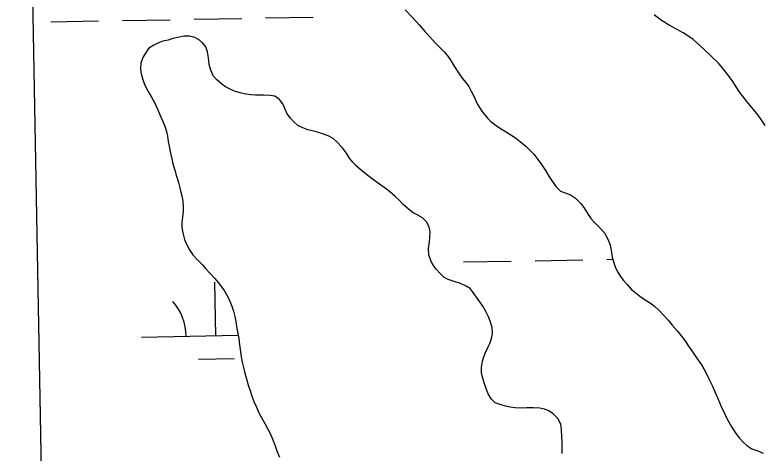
# Model space of a CAD drawing. Extents: x 3925854 to 3964121, y 224593 to 250589.
# Drawn here: x 3930089 to 3930591, y 230485 to 230779 of the extents above; entities that cross this region are included whole.
import ezdxf

# ---------------------------------------------------------------- set-up
doc = ezdxf.new("R2010")
doc.units = 0
doc.layers.add('V-GRID-FRAM', color=7, linetype='Continuous')
doc.layers.add('V-WETL-SWMP', color=7, linetype='Continuous')

msp = doc.modelspace()

# ---------------------------------------------------------------- linework, layer by layer
at = {"layer": 'V-GRID-FRAM'}
msp.add_lwpolyline([(3929791.517, 248207.597), (3961703.892, 248787.859), (3962042.387, 230608.264), (3930114.146, 230027.713), (3929791.517, 248207.597)], dxfattribs=at)
at = {"layer": 'V-WETL-SWMP'}
for p, q in [((3930114.146, 230027.713), (3930096.526, 231020.579)), ((3930350.298, 230782.018), (3930355.008, 230777.209)), ((3930256.656, 230776.657), (3930288.651, 230777.238)), ((3930355.008, 230777.209), (3930359.63, 230772.05)), ((3930522.256, 230774.979), (3930517.457, 230778.654)), ((3930112.68, 230774.039), (3930144.675, 230774.62)), ((3930160.672, 230774.911), (3930192.667, 230775.493)), ((3930208.664, 230775.784), (3930240.659, 230776.366)), ((3930359.63, 230772.05), (3930363.816, 230767.328)), ((3930527.405, 230771.916), (3930522.256, 230774.979)), ((3930531.856, 230769.377), (3930527.405, 230771.916)), ((3930363.816, 230767.328), (3930366.869, 230763.918)), ((3930536.83, 230766.75), (3930531.856, 230769.377)), ((3930539.884, 230764.65), (3930536.83, 230766.75)), ((3930191.208, 230761.843), (3930187.806, 230760.976)), ((3930194.524, 230762.798), (3930191.208, 230761.843)), ((3930197.751, 230763.491), (3930194.524, 230762.798)), ((3930201.938, 230764.358), (3930197.751, 230763.491)), ((3930205.688, 230764.44), (3930201.938, 230764.358)), ((3930209.262, 230763.476), (3930205.688, 230764.44)), ((3930212.225, 230761.815), (3930209.262, 230763.476)), ((3930214.664, 230759.806), (3930212.225, 230761.815)), ((3930366.869, 230763.918), (3930370.532, 230760.07)), ((3930543.462, 230762.113), (3930539.884, 230764.65)), ((3930545.817, 230760.188), (3930543.462, 230762.113)), ((3930181.699, 230758.455), (3930178.207, 230756.105)), ((3930184.404, 230759.759), (3930181.699, 230758.455)), ((3930187.806, 230760.976), (3930184.404, 230759.759)), ((3930216.579, 230757.188), (3930214.664, 230759.806)), ((3930217.709, 230753.872), (3930216.579, 230757.188)), ((3930370.532, 230760.07), (3930373.672, 230756.922)), ((3930373.672, 230756.922), (3930376.637, 230753.686)), ((3930550.441, 230755.99), (3930545.817, 230760.188)), ((3930176.023, 230753.055), (3930174.275, 230750.093)), ((3930178.207, 230756.105), (3930176.023, 230753.055)), ((3930218.314, 230749.947), (3930217.709, 230753.872)), ((3930376.637, 230753.686), (3930378.904, 230750.976)), ((3930555.936, 230750.742), (3930550.441, 230755.99)), ((3930174.275, 230750.093), (3930172.962, 230746.344)), ((3930218.918, 230745.412), (3930218.314, 230749.947)), ((3930378.904, 230750.976), (3930380.909, 230748.004)), ((3930380.909, 230748.004), (3930383.175, 230744.333)), ((3930560.472, 230746.282), (3930555.936, 230750.742)), ((3930172.962, 230746.344), (3930172.782, 230742.246)), ((3930172.782, 230742.246), (3930173.214, 230739.193)), ((3930219.786, 230742.184), (3930218.918, 230745.412)), ((3930221.612, 230737.909), (3930219.786, 230742.184)), ((3930383.175, 230744.333), (3930385.702, 230740.399)), ((3930562.826, 230743.659), (3930560.472, 230746.282)), ((3930566.401, 230739.2), (3930562.826, 230743.659)), ((3930173.214, 230739.193), (3930174.082, 230735.966)), ((3930223.963, 230735.202), (3930221.612, 230737.909)), ((3930385.702, 230740.399), (3930388.666, 230736.203)), ((3930569.627, 230734.654), (3930566.401, 230739.2)), ((3930174.082, 230735.966), (3930175.298, 230732.563)), ((3930175.298, 230732.563), (3930176.864, 230729.334)), ((3930227.273, 230732.233), (3930223.963, 230735.202)), ((3930229.886, 230730.398), (3930227.273, 230732.233)), ((3930388.666, 230736.203), (3930390.933, 230733.405)), ((3930390.933, 230733.405), (3930392.939, 230730.695)), ((3930572.329, 230730.459), (3930569.627, 230734.654)), ((3930176.864, 230729.334), (3930178.604, 230726.28)), ((3930232.849, 230728.912), (3930229.886, 230730.398)), ((3930235.9, 230727.425), (3930232.849, 230728.912)), ((3930239.561, 230726.374), (3930235.9, 230727.425)), ((3930243.484, 230725.497), (3930239.561, 230726.374)), ((3930392.939, 230730.695), (3930394.681, 230727.549)), ((3930394.681, 230727.549), (3930396.685, 230723.616)), ((3930574.769, 230726.525), (3930572.329, 230730.459)), ((3930577.298, 230723.465), (3930574.769, 230726.525)), ((3930178.604, 230726.28), (3930180.17, 230723.574)), ((3930180.17, 230723.574), (3930182.345, 230719.473)), ((3930246.71, 230725.056), (3930243.484, 230725.497)), ((3930249.849, 230724.878), (3930246.71, 230725.056)), ((3930255.169, 230724.783), (3930249.849, 230724.878)), ((3930259.791, 230724.69), (3930255.169, 230724.783)), ((3930262.842, 230724.076), (3930259.791, 230724.69)), ((3930265.979, 230721.979), (3930262.842, 230724.076)), ((3930268.155, 230719.011), (3930265.979, 230721.979)), ((3930396.685, 230723.616), (3930398.688, 230719.072)), ((3930579.652, 230720.493), (3930577.298, 230723.465)), ((3930182.345, 230719.473), (3930184.171, 230715.372)), ((3930269.633, 230715.782), (3930268.155, 230719.011)), ((3930398.688, 230719.072), (3930401.825, 230714.002)), ((3930584.099, 230715.246), (3930579.652, 230720.493)), ((3930184.171, 230715.372), (3930186.17, 230710.834)), ((3930271.111, 230712.379), (3930269.633, 230715.782)), ((3930273.287, 230709.324), (3930271.111, 230712.379)), ((3930401.825, 230714.002), (3930405.662, 230709.455)), ((3930586.889, 230711.575), (3930584.099, 230715.246)), ((3930588.807, 230709.127), (3930586.889, 230711.575)), ((3930186.17, 230710.834), (3930187.996, 230706.646)), ((3930187.996, 230706.646), (3930189.3, 230703.33)), ((3930275.377, 230707.054), (3930273.287, 230709.324)), ((3930278.339, 230704.521), (3930275.377, 230707.054)), ((3930405.662, 230709.455), (3930407.755, 230707.269)), ((3930407.755, 230707.269), (3930411.332, 230704.557)), ((3930591.945, 230704.406), (3930588.807, 230709.127)), ((3930189.3, 230703.33), (3930190.168, 230700.452)), ((3930281.563, 230702.947), (3930278.339, 230704.521)), ((3930285.05, 230701.634), (3930281.563, 230702.947)), ((3930289.147, 230700.67), (3930285.05, 230701.634)), ((3930411.332, 230704.557), (3930414.299, 230702.544)), ((3930414.299, 230702.544), (3930418.052, 230700.269)), ((3930190.168, 230700.452), (3930190.775, 230697.399)), ((3930190.775, 230697.399), (3930191.38, 230693.648)), ((3930292.285, 230699.794), (3930289.147, 230700.67)), ((3930295.598, 230698.743), (3930292.285, 230699.794)), ((3930298.736, 230697.518), (3930295.598, 230698.743)), ((3930301.96, 230695.857), (3930298.736, 230697.518)), ((3930418.052, 230700.269), (3930421.193, 230698.169)), ((3930421.193, 230698.169), (3930424.334, 230696.156)), ((3930191.38, 230693.648), (3930191.987, 230690.595)), ((3930304.573, 230693.411), (3930301.96, 230695.857)), ((3930308.231, 230689.482), (3930304.573, 230693.411)), ((3930424.334, 230696.156), (3930427.824, 230693.444)), ((3930427.824, 230693.444), (3930431.401, 230690.557)), ((3930191.987, 230690.595), (3930192.94, 230685.972)), ((3930310.929, 230685.816), (3930308.231, 230689.482)), ((3930431.401, 230690.557), (3930433.844, 230688.108)), ((3930433.844, 230688.108), (3930436.722, 230685.135)), ((3930192.94, 230685.972), (3930193.807, 230682.046)), ((3930193.807, 230682.046), (3930194.5, 230678.732)), ((3930313.018, 230682.587), (3930310.929, 230685.816)), ((3930315.194, 230679.793), (3930313.018, 230682.587)), ((3930436.722, 230685.135), (3930439.337, 230681.725)), ((3930439.337, 230681.725), (3930441.866, 230678.228)), ((3930194.5, 230678.732), (3930195.715, 230674.457)), ((3930317.546, 230677.348), (3930315.194, 230679.793)), ((3930321.03, 230674.204), (3930317.546, 230677.348)), ((3930441.866, 230678.228), (3930444.393, 230674.208)), ((3930195.715, 230674.457), (3930196.931, 230670.444)), ((3930323.556, 230672.283), (3930321.03, 230674.204)), ((3930327.302, 230669.4), (3930323.556, 230672.283)), ((3930444.393, 230674.208), (3930446.746, 230670.536)), ((3930196.931, 230670.444), (3930198.146, 230666.256)), ((3930198.146, 230666.256), (3930199.101, 230662.68)), ((3930330.7, 230666.866), (3930327.302, 230669.4)), ((3930333.923, 230664.508), (3930330.7, 230666.866)), ((3930446.746, 230670.536), (3930448.925, 230667.215)), ((3930448.925, 230667.215), (3930451.628, 230663.368)), ((3930199.101, 230662.68), (3930199.882, 230659.714)), ((3930336.885, 230662.323), (3930333.923, 230664.508)), ((3930339.848, 230660.227), (3930336.885, 230662.323)), ((3930451.628, 230663.368), (3930454.593, 230660.482)), ((3930199.882, 230659.714), (3930200.662, 230656.486)), ((3930200.662, 230656.486), (3930201.182, 230653.52)), ((3930343.506, 230657.082), (3930339.848, 230660.227)), ((3930346.206, 230654.463), (3930343.506, 230657.082)), ((3930454.593, 230660.482), (3930457.649, 230659.255)), ((3930457.649, 230659.255), (3930461.315, 230657.853)), ((3930461.315, 230657.853), (3930464.631, 230655.665)), ((3930201.182, 230653.52), (3930201.439, 230650.119)), ((3930349.08, 230651.407), (3930346.206, 230654.463)), ((3930352.477, 230648.263), (3930349.08, 230651.407)), ((3930464.631, 230655.665), (3930468.12, 230652.167)), ((3930468.12, 230652.167), (3930470.648, 230648.758)), ((3930201.347, 230646.892), (3930200.993, 230642.881)), ((3930201.439, 230650.119), (3930201.347, 230646.892)), ((3930355.787, 230645.817), (3930352.477, 230648.263)), ((3930470.648, 230648.758), (3930473.088, 230644.65)), ((3930200.993, 230642.881), (3930200.553, 230639.481)), ((3930358.838, 230644.33), (3930355.787, 230645.817)), ((3930362.062, 230642.582), (3930358.838, 230644.33)), ((3930364.675, 230639.875), (3930362.062, 230642.582)), ((3930473.088, 230644.65), (3930475.006, 230642.115)), ((3930475.006, 230642.115), (3930477.797, 230638.967)), ((3930200.553, 230639.481), (3930200.548, 230635.993)), ((3930200.548, 230635.993), (3930201.067, 230632.504)), ((3930366.414, 230636.384), (3930364.675, 230639.875)), ((3930367.107, 230633.07), (3930366.414, 230636.384)), ((3930477.797, 230638.967), (3930480.849, 230635.819)), ((3930201.067, 230632.504), (3930202.282, 230628.055)), ((3930366.928, 230629.494), (3930367.107, 230633.07)), ((3930480.849, 230635.819), (3930484.076, 230632.408)), ((3930484.076, 230632.408), (3930486.342, 230628.3)), ((3930202.282, 230628.055), (3930204.107, 230623.866)), ((3930366.046, 230621.909), (3930366.575, 230626.356)), ((3930366.575, 230626.356), (3930366.928, 230629.494)), ((3930486.342, 230628.3), (3930487.821, 230624.106)), ((3930204.107, 230623.866), (3930205.673, 230620.986)), ((3930205.673, 230620.986), (3930207.936, 230617.757)), ((3930366.215, 230617.723), (3930366.046, 230621.909)), ((3930487.821, 230624.106), (3930488.688, 230619.564)), ((3930207.936, 230617.757), (3930210.723, 230614.439)), ((3930367.692, 230613.273), (3930366.215, 230617.723)), ((3930488.688, 230619.564), (3930489.295, 230616.069)), ((3930489.295, 230616.069), (3930490.251, 230612.312)), ((3930210.723, 230614.439), (3930214.293, 230610.859)), ((3930214.293, 230610.859), (3930216.47, 230608.502)), ((3930369.345, 230610.48), (3930367.692, 230613.273)), ((3930389.564, 230612.872), (3930421.559, 230613.454)), ((3930437.556, 230613.744), (3930469.551, 230614.326)), ((3930485.548, 230614.617), (3930489.645, 230614.692)), ((3930490.251, 230612.312), (3930491.556, 230608.992)), ((3930216.47, 230608.502), (3930219.518, 230605.184)), ((3930371.347, 230607.862), (3930369.345, 230610.48)), ((3930373.785, 230605.155), (3930371.347, 230607.862)), ((3930491.556, 230608.992), (3930493.037, 230606.108)), ((3930493.037, 230606.108), (3930494.867, 230603.136)), ((3930219.518, 230605.184), (3930222.566, 230601.779)), ((3930222.566, 230601.779), (3930224.83, 230599.16)), ((3930376.485, 230602.535), (3930373.785, 230605.155)), ((3930379.187, 230601.049), (3930376.485, 230602.535)), ((3930383.197, 230599.736), (3930379.187, 230601.049)), ((3930494.867, 230603.136), (3930496.698, 230600.601)), ((3930223.372, 230563.412), (3930222.717, 230599.406)), ((3930224.83, 230599.16), (3930227.093, 230596.105)), ((3930227.093, 230596.105), (3930228.834, 230593.661)), ((3930387.381, 230598.335), (3930383.197, 230599.736)), ((3930391.215, 230596.586), (3930387.381, 230598.335)), ((3930394.004, 230595.012), (3930391.215, 230596.586)), ((3930496.698, 230600.601), (3930499.315, 230597.715)), ((3930499.315, 230597.715), (3930502.018, 230594.742)), ((3930228.834, 230593.661), (3930230.749, 230590.606)), ((3930396.006, 230592.394), (3930394.004, 230595.012)), ((3930398.182, 230589.339), (3930396.006, 230592.394)), ((3930502.018, 230594.742), (3930504.373, 230592.643)), ((3930504.373, 230592.643), (3930507.776, 230589.844)), ((3930230.749, 230590.606), (3930232.314, 230587.639)), ((3930232.314, 230587.639), (3930234.14, 230583.189)), ((3930400.445, 230586.196), (3930398.182, 230589.339)), ((3930402.447, 230583.316), (3930400.445, 230586.196)), ((3930507.776, 230589.844), (3930511.441, 230587.481)), ((3930511.441, 230587.481), (3930515.368, 230585.03)), ((3930234.14, 230583.189), (3930235.182, 230579.874)), ((3930404.536, 230579.738), (3930402.447, 230583.316)), ((3930515.368, 230585.03), (3930517.898, 230583.018)), ((3930517.898, 230583.018), (3930520.34, 230580.744)), ((3930520.34, 230580.744), (3930524.178, 230576.809)), ((3930235.182, 230579.874), (3930236.049, 230576.21)), ((3930236.049, 230576.21), (3930236.742, 230572.895)), ((3930406.188, 230576.16), (3930404.536, 230579.738)), ((3930407.405, 230573.106), (3930406.188, 230576.16)), ((3930524.178, 230576.809), (3930526.794, 230573.836)), ((3930236.742, 230572.895), (3930237.261, 230569.581)), ((3930408.707, 230568.918), (3930407.405, 230573.106)), ((3930526.794, 230573.836), (3930529.585, 230570.426)), ((3930237.261, 230569.581), (3930238.04, 230564.783)), ((3930408.964, 230564.907), (3930408.707, 230568.918)), ((3930529.585, 230570.426), (3930532.811, 230566.579)), ((3930532.811, 230566.579), (3930534.904, 230564.131)), ((3930173.38, 230562.503), (3930238.241, 230563.683)), ((3930238.04, 230564.783), (3930238.646, 230561.469)), ((3930238.646, 230561.469), (3930239.251, 230557.369)), ((3930407.123, 230558.281), (3930408.174, 230561.419)), ((3930408.174, 230561.419), (3930408.964, 230564.907)), ((3930534.904, 230564.131), (3930537.868, 230560.109)), ((3930239.251, 230557.369), (3930239.855, 230552.659)), ((3930404.15, 230552.181), (3930405.812, 230555.493)), ((3930405.812, 230555.493), (3930407.123, 230558.281)), ((3930537.868, 230560.109), (3930540.483, 230556.438)), ((3930540.483, 230556.438), (3930542.662, 230553.204)), ((3930239.855, 230552.659), (3930240.374, 230549.257)), ((3930403.187, 230549.217), (3930404.15, 230552.181)), ((3930542.662, 230553.204), (3930545.452, 230549.182)), ((3930211.654, 230547.766), (3930235.65, 230548.202)), ((3930240.374, 230549.257), (3930241.067, 230545.681)), ((3930241.067, 230545.681), (3930241.76, 230542.105)), ((3930401.434, 230542.243), (3930402.224, 230546.254)), ((3930402.224, 230546.254), (3930403.187, 230549.217)), ((3930545.452, 230549.182), (3930549.113, 230543.85)), ((3930241.76, 230542.105), (3930242.714, 230538.354)), ((3930401.603, 230538.319), (3930401.434, 230542.243)), ((3930549.113, 230543.85), (3930550.682, 230541.228)), ((3930550.682, 230541.228), (3930553.034, 230536.945)), ((3930242.714, 230538.354), (3930244.103, 230533.468)), ((3930402.384, 230534.917), (3930401.603, 230538.319)), ((3930553.034, 230536.945), (3930554.34, 230534.061)), ((3930244.103, 230533.468), (3930245.319, 230529.455)), ((3930403.339, 230531.776), (3930402.384, 230534.917)), ((3930404.642, 230528.024), (3930403.339, 230531.776)), ((3930554.34, 230534.061), (3930556.344, 230530.041)), ((3930245.319, 230529.455), (3930246.274, 230526.576)), ((3930246.274, 230526.576), (3930247.49, 230522.912)), ((3930406.032, 230524.36), (3930404.642, 230528.024)), ((3930556.344, 230530.041), (3930558.52, 230524.798)), ((3930247.49, 230522.912), (3930248.881, 230519.335)), ((3930407.946, 230520.956), (3930406.032, 230524.36)), ((3930410.821, 230518.336), (3930407.946, 230520.956)), ((3930558.52, 230524.798), (3930560.088, 230521.303)), ((3930560.088, 230521.303), (3930562.351, 230515.797)), ((3930248.881, 230519.335), (3930250.532, 230515.408)), ((3930250.532, 230515.408), (3930252.184, 230511.656)), ((3930414.656, 230517.023), (3930410.821, 230518.336)), ((3930417.707, 230516.147), (3930414.656, 230517.023)), ((3930420.758, 230515.445), (3930417.707, 230516.147)), ((3930424.159, 230514.918), (3930420.758, 230515.445)), ((3930562.351, 230515.797), (3930564.703, 230510.816)), ((3930252.184, 230511.656), (3930254.098, 230507.991)), ((3930427.734, 230514.739), (3930424.159, 230514.918)), ((3930431.92, 230514.995), (3930427.734, 230514.739)), ((3930436.542, 230515.076), (3930431.92, 230514.995)), ((3930440.64, 230514.722), (3930436.542, 230515.076)), ((3930443.779, 230514.107), (3930440.64, 230514.722)), ((3930446.829, 230512.882), (3930443.779, 230514.107)), ((3930449.53, 230511.047), (3930446.829, 230512.882)), ((3930452.927, 230507.554), (3930449.53, 230511.047)), ((3930564.703, 230510.816), (3930566.184, 230507.845)), ((3930254.098, 230507.991), (3930256.099, 230504.413)), ((3930454.753, 230503.889), (3930452.927, 230507.554)), ((3930566.184, 230507.845), (3930569.059, 230502.601)), ((3930256.099, 230504.413), (3930258.187, 230500.748)), ((3930258.187, 230500.748), (3930259.927, 230497.257)), ((3930455.184, 230500.139), (3930454.753, 230503.889)), ((3930569.059, 230502.601), (3930572.109, 230497.706)), ((3930259.927, 230497.257), (3930261.579, 230493.592)), ((3930455.527, 230495.517), (3930455.184, 230500.139)), ((3930455.61, 230492.203), (3930455.527, 230495.517)), ((3930572.109, 230497.706), (3930574.638, 230494.646)), ((3930261.579, 230493.592), (3930263.056, 230489.579)), ((3930455.604, 230487.668), (3930455.61, 230492.203)), ((3930574.638, 230494.646), (3930577.167, 230491.935)), ((3930577.167, 230491.935), (3930579.522, 230489.661)), ((3930263.056, 230489.579), (3930264.533, 230485.478)), ((3930264.533, 230485.478), (3930265.924, 230481.901)), ((3930455.6, 230484.441), (3930455.604, 230487.668)), ((3930579.522, 230489.661), (3930582.838, 230487.56)), ((3930582.838, 230487.56), (3930586.854, 230486.07)), ((3930586.854, 230486.07), (3930590.433, 230484.668))]:
    msp.add_line(p, q, dxfattribs=at)
msp.add_arc((3930168.129, 230562.883), 35.246, 0.26988, 41.81354, dxfattribs=at)

doc.saveas('drawing.dxf')
